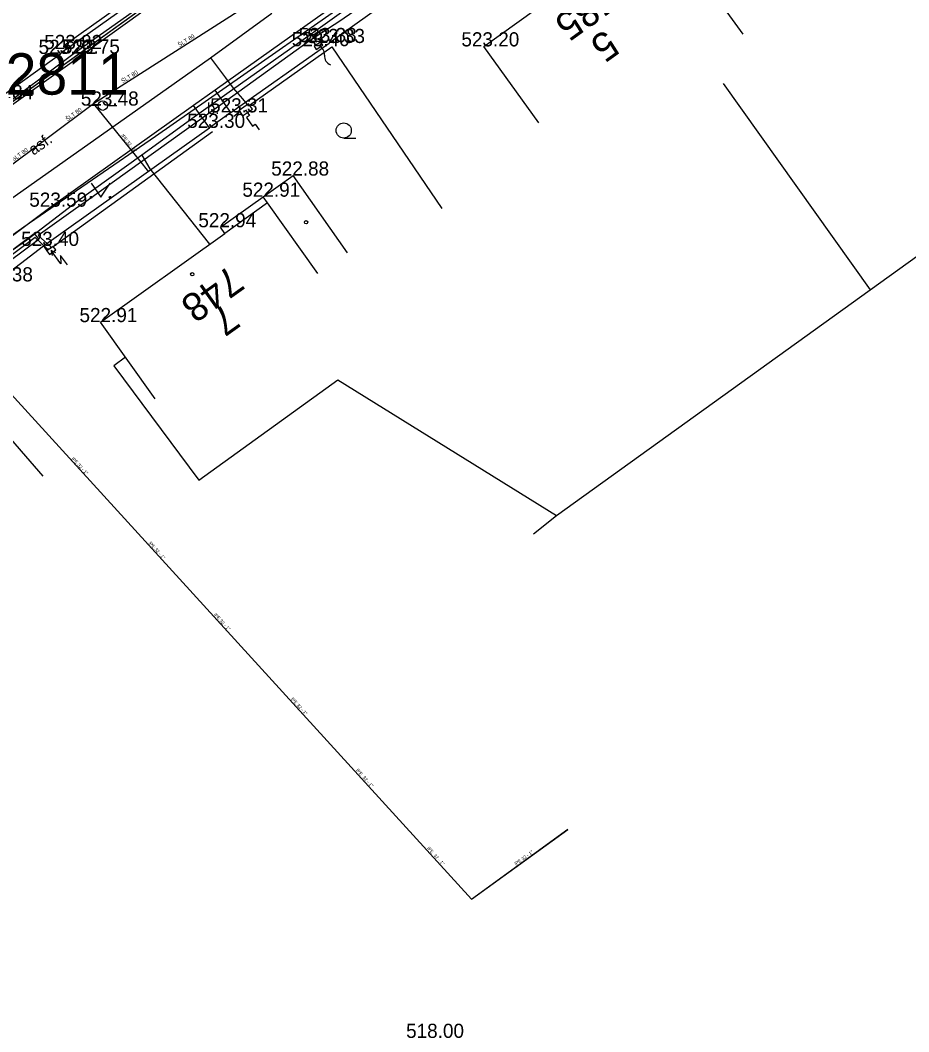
# Model space of a CAD drawing. Extents: x -668867 to -667827, y -1131943 to -1131019.
# Drawn here: x -668604.9 to -668557.8, y -1131524 to -1131470.4 of the extents above; entities that cross this region are included whole.
import ezdxf

# ---------------------------------------------------------------- set-up
doc = ezdxf.new("R2010")
doc.units = 0
for name, color, linetype in [('G_Bod_tecka', 7, 'Continuous'), ('G_Bod_vyska', 7, 'Continuous'), ('G_Budovy-znacky', 7, 'Continuous'), ('G_Budovy_Objekty', 7, 'Continuous'), ('G_Cisla_orientacni', 7, 'Continuous'), ('G_Cisla_popisna', 7, 'Continuous'), ('G_Plochy_zpevnene', 7, 'Continuous'), ('G_Ploty', 7, 'Continuous'), ('G_Ploty_vstupy', 7, 'Continuous'), ('G_Popisy_povrchu', 7, 'Continuous'), ('G_Site-Rozvadece', 7, 'Continuous'), ('G_Site-vodovod', 7, 'Continuous'), ('G_Z_CHRANICKA-TEPLOVOD_kotovane', 7, 'Continuous'), ('G_Z_ELsilove_podz_kotovane', 7, 'Continuous'), ('G_Z_PLYNY_podz_geodeticky', 7, 'Continuous'), ('G_Z_SPOJE_podz_geodeticky', 7, 'Continuous'), ('G_Z_SPOJE_podz_kotovane', 7, 'Continuous'), ('G_Z_SPOJE_podz_priblizne', 7, 'Continuous'), ('G_Z_VODA_podz_kotovane', 7, 'Continuous'), ('G_Zelen-Znacky', 7, 'Continuous'), ('Vrstva 17', 7, 'Continuous'), ('Vrstva 25', 7, 'Continuous'), ('Vrstva 27', 7, 'Continuous'), ('Vrstva 4', 7, 'Continuous'), ('Vrstva 6', 7, 'Continuous')]:
    doc.layers.add(name, color=color, linetype=linetype)

msp = doc.modelspace()

# ---------------------------------------------------------------- linework, layer by layer
at = {"layer": 'G_Bod_tecka'}
for p, q in [((-668602.45, -1131471.9), (-668602.45, -1131471.9)), ((-668589.31, -1131471.75), (-668589.31, -1131471.75)), ((-668588.96, -1131471.53), (-668588.96, -1131471.53)), ((-668588.52, -1131471.58), (-668588.52, -1131471.58)), ((-668580.32, -1131471.76), (-668580.32, -1131471.76)), ((-668602.75, -1131472.16), (-668602.75, -1131472.16)), ((-668601.51, -1131472.14), (-668601.51, -1131472.14)), ((-668600.51, -1131474.9), (-668600.51, -1131474.9)), ((-668593.72, -1131475.26), (-668593.72, -1131475.26)), ((-668594.85, -1131476.08), (-668594.85, -1131476.08)), ((-668590.42, -1131478.61), (-668590.42, -1131478.61)), ((-668592.01, -1131479.73), (-668592.01, -1131479.73)), ((-668603.24, -1131480.26), (-668603.24, -1131480.26)), ((-668594.28, -1131481.35), (-668594.28, -1131481.35)), ((-668603.65, -1131482.34), (-668603.65, -1131482.34)), ((-668600.64, -1131486.38), (-668600.64, -1131486.38))]:
    msp.add_line(p, q, dxfattribs=at)
at = {"layer": 'G_Budovy-znacky'}
for centre in [(-668589.74, -1131481.08), (-668595.77, -1131483.84)]:
    msp.add_circle(centre, 0.0875, dxfattribs=at)
at = {"layer": 'G_Budovy_Objekty'}
for p, q in [((-668580.32, -1131471.76), (-668572.3, -1131465.99)), ((-668566.58, -1131471.11), (-668569.5, -1131467.06)), ((-668577.4, -1131475.82), (-668580.32, -1131471.76)), ((-668592.01, -1131479.73), (-668590.42, -1131478.61)), ((-668587.54, -1131482.7), (-668590.42, -1131478.61)), ((-668594.28, -1131481.35), (-668592.01, -1131479.73)), ((-668591.78, -1131480.06), (-668592.01, -1131479.73)), ((-668591.78, -1131480.06), (-668594.05, -1131481.68)), ((-668589.11, -1131483.8), (-668591.78, -1131480.06)), ((-668594.05, -1131481.68), (-668594.28, -1131481.35)), ((-668600.64, -1131486.38), (-668594.05, -1131481.68)), ((-668597.74, -1131490.45), (-668600.64, -1131486.38))]:
    msp.add_line(p, q, dxfattribs=at)
at = {"layer": 'G_Plochy_zpevnene'}
for p, q in [((-668593.72, -1131475.26), (-668594.56, -1131474.08)), ((-668594.85, -1131476.08), (-668595.7, -1131474.89))]:
    msp.add_line(p, q, dxfattribs=at)
for points in [[(-668609.01, -1131477.48), (-668601.51, -1131472.14), (-668593.45, -1131466.33), (-668591.52, -1131464.97)], [(-668585.85, -1131467.88), (-668594.56, -1131474.08)], [(-668594.56, -1131474.08), (-668595.7, -1131474.89)], [(-668595.7, -1131474.89), (-668603.24, -1131480.26)], [(-668603.24, -1131480.26), (-668607.01, -1131483.07)]]:
    msp.add_lwpolyline(points, dxfattribs=at)
at = {"layer": 'G_Ploty'}
for p, q in [((-668592.82, -1131464.76), (-668602.57, -1131471.73)), ((-668602.75, -1131472.16), (-668602.9, -1131471.96)), ((-668602.45, -1131471.9), (-668602.75, -1131472.16)), ((-668593.72, -1131475.26), (-668588.52, -1131471.58)), ((-668592.73, -1131474.87), (-668588.38, -1131471.79)), ((-668588.38, -1131471.79), (-668582.54, -1131480.35)), ((-668593.57, -1131475.46), (-668593.25, -1131475.22)), ((-668603.65, -1131482.34), (-668594.85, -1131476.08)), ((-668603.14, -1131482.37), (-668594.7, -1131476.28)), ((-668603.65, -1131482.34), (-668603.47, -1131482.6)), ((-668609.96, -1131487.3), (-668603.69, -1131494.55))]:
    msp.add_line(p, q, dxfattribs=at)
msp.add_lwpolyline([(-668602.57, -1131471.73), (-668602.45, -1131471.9), (-668591.91, -1131464.42)], dxfattribs=at)
at = {"layer": 'G_Ploty_vstupy'}
for p, q in [((-668584.92, -1131469.01), (-668588.52, -1131471.58)), ((-668606.1, -1131474.56), (-668602.75, -1131472.16)), ((-668593.72, -1131475.26), (-668594.85, -1131476.08)), ((-668606.12, -1131484.22), (-668603.65, -1131482.34))]:
    msp.add_line(p, q, dxfattribs=at)
at = {"layer": 'G_Site-Rozvadece'}
for p, q in [((-668602.728, -1131483.29), (-668603.24, -1131482.58)), ((-668603.007, -1131482.714), (-668603.24, -1131482.58)), ((-668603.24, -1131482.58), (-668603.185, -1131482.843)), ((-668602.378, -1131483.347), (-668602.744, -1131482.839)), ((-668602.744, -1131482.839), (-668602.728, -1131483.29))]:
    msp.add_line(p, q, dxfattribs=at)
for points in [[(-668589.31, -1131471.75), (-668589.2, -1131471.92), (-668588.85, -1131471.7), (-668588.96, -1131471.53)], [(-668593.29, -1131475.15), (-668593.25, -1131475.22), (-668593.1, -1131475.44), (-668592.58, -1131475.09), (-668592.73, -1131474.87), (-668592.78, -1131474.8)], [(-668603.14, -1131482.37), (-668603.47, -1131482.6), (-668603.33, -1131482.79), (-668603, -1131482.55)]]:
    msp.add_lwpolyline(points, close=True, dxfattribs=at)
msp.add_lwpolyline([(-668592.94, -1131475.12), (-668592.736, -1131475.427), (-668592.888, -1131475.529), (-668592.58, -1131475.987), (-668592.428, -1131475.886), (-668592.222, -1131476.191)], dxfattribs=at)
for centre, start, end in [((-668589.259, -1131472.187), 355.2824, 69.0222), ((-668588.263, -1131472.269), 175.2824, 249.0222)]:
    msp.add_arc(centre, 0.5, start, end, dxfattribs=at)
at = {"layer": 'G_Site-vodovod'}
for p, q in [((-668600.76, -1131474.9), (-668601.26, -1131474.9)), ((-668600.26, -1131474.9), (-668599.76, -1131474.9))]:
    msp.add_line(p, q, dxfattribs=at)
msp.add_circle((-668600.51, -1131474.9), 0.25, dxfattribs=at)
at = {"layer": 'G_Z_CHRANICKA-TEPLOVOD_kotovane'}
msp.add_lwpolyline([(-668609.876, -1131485.867), (-668607.325, -1131484.046), (-668604.139, -1131481.679), (-668603.901, -1131482.001), (-668607.092, -1131484.372), (-668609.643, -1131486.193)], close=True, dxfattribs=at)
at = {"layer": 'G_Z_ELsilove_podz_kotovane'}
for points in [[(-668663.235, -1131516.142), (-668658.05, -1131512.3), (-668651.53, -1131507.82), (-668636.54, -1131497.04), (-668629.83, -1131492.22), (-668629.73, -1131491.85), (-668629.57, -1131492.08), (-668621.5, -1131486.25), (-668606.96, -1131475.86), (-668606.86, -1131475.52), (-668606.76, -1131475.72), (-668596.23, -1131468.15)], [(-668585.49, -1131468.71), (-668587.94, -1131470.43), (-668589.5, -1131471.43), (-668594.82, -1131475.26), (-668601.39, -1131479.99), (-668601.96, -1131480.38), (-668603.936, -1131481.781), (-668603.279, -1131482.375), (-668603.299, -1131482.489)], [(-668603.299, -1131482.489), (-668603.44, -1131482.504), (-668604.102, -1131481.901), (-668607.21, -1131484.21), (-668609.674, -1131485.969), (-668609.5, -1131486.492), (-668609.56, -1131486.631), (-668609.69, -1131486.556), (-668609.845, -1131486.091), (-668616.92, -1131491.2), (-668622.52, -1131495.27), (-668623.82, -1131496.32), (-668627.841, -1131499.268), (-668627.94, -1131499.699)]]:
    msp.add_lwpolyline(points, dxfattribs=at)
at = {"layer": 'G_Z_PLYNY_podz_geodeticky'}
for points in [[(-668608.29, -1131481.89), (-668594.8, -1131472.37), (-668591.56, -1131469.99)], [(-668594.8, -1131472.37), (-668594, -1131473.42), (-668593.6, -1131473.97), (-668593.11, -1131474.54), (-668592.79, -1131474.93)]]:
    msp.add_lwpolyline(points, dxfattribs=at)
at = {"layer": 'G_Z_SPOJE_podz_geodeticky'}
for points in [[(-668630.08, -1131499.28), (-668624.53, -1131495.85), (-668617.01, -1131490.03), (-668604.39, -1131481.12), (-668597.72, -1131476.52), (-668583.85, -1131466.82), (-668575.85, -1131461.06), (-668561.49, -1131450.61), (-668553.3, -1131445.12), (-668533.18, -1131430.36), (-668529.93, -1131427.14), (-668529.54, -1131425.97), (-668529.81, -1131424.67), (-668530.52, -1131423.47)], [(-668580.29, -1131464.62), (-668580.79, -1131464.94), (-668582.56, -1131466.16), (-668589.46, -1131471.12)], [(-668592.45, -1131465.19), (-668593.78, -1131466.29), (-668601.95, -1131472.08), (-668606.37, -1131475.37), (-668607.34, -1131476.06), (-668611.54, -1131478.93), (-668612.6, -1131479.66)], [(-668559.85, -1131484.66), (-668537.37, -1131468.47)], [(-668589.46, -1131471.12), (-668593.94, -1131474.27), (-668595.67, -1131475.52), (-668598.44, -1131477.53)], [(-668589.46, -1131471.12), (-668589.17, -1131471.54)], [(-668567.63, -1131473.72), (-668559.85, -1131484.66)], [(-668598.44, -1131477.53), (-668601.81, -1131479.95)], [(-668598.44, -1131477.53), (-668598.01, -1131478.26), (-668594.86, -1131482.25)], [(-668601.81, -1131479.95), (-668602.11, -1131480.18), (-668604.54, -1131482.04), (-668607.36, -1131484.01)], [(-668576.47, -1131496.64), (-668559.85, -1131484.66)], [(-668599.31, -1131488.23), (-668599.92, -1131488.7), (-668595.42, -1131494.76), (-668588.05, -1131489.44), (-668576.47, -1131496.64)], [(-668577.69, -1131497.61), (-668576.47, -1131496.64)]]:
    msp.add_lwpolyline(points, dxfattribs=at)
at = {"layer": 'G_Z_SPOJE_podz_kotovane'}
for points in [[(-668580.29, -1131464.62), (-668580.79, -1131464.94), (-668582.56, -1131466.16), (-668589.46, -1131471.12)], [(-668592.45, -1131465.19), (-668593.78, -1131466.29), (-668601.95, -1131472.08), (-668606.37, -1131475.37), (-668607.34, -1131476.06), (-668611.54, -1131478.93), (-668612.6, -1131479.66)], [(-668589.46, -1131471.12), (-668593.94, -1131474.27), (-668595.67, -1131475.52), (-668598.44, -1131477.53)], [(-668589.46, -1131471.12), (-668589.17, -1131471.54)], [(-668598.44, -1131477.53), (-668601.81, -1131479.95)], [(-668598.44, -1131477.53), (-668598.01, -1131478.26), (-668594.86, -1131482.25)], [(-668601.81, -1131479.95), (-668602.11, -1131480.18), (-668604.54, -1131482.04), (-668607.36, -1131484.01)]]:
    msp.add_lwpolyline(points, dxfattribs=at)
at = {"layer": 'G_Z_SPOJE_podz_priblizne'}
for points in [[(-668630.08, -1131499.28), (-668624.53, -1131495.85), (-668617.01, -1131490.03), (-668604.39, -1131481.12), (-668597.72, -1131476.52), (-668583.85, -1131466.82), (-668575.85, -1131461.06), (-668561.49, -1131450.61), (-668553.3, -1131445.12), (-668533.18, -1131430.36), (-668529.93, -1131427.14), (-668529.54, -1131425.97), (-668529.81, -1131424.67), (-668530.52, -1131423.47)], [(-668580.29, -1131464.62), (-668580.79, -1131464.94), (-668582.56, -1131466.16), (-668589.46, -1131471.12)], [(-668592.45, -1131465.19), (-668593.78, -1131466.29), (-668601.95, -1131472.08), (-668606.37, -1131475.37), (-668607.34, -1131476.06), (-668611.54, -1131478.93), (-668612.6, -1131479.66)], [(-668559.85, -1131484.66), (-668537.37, -1131468.47)], [(-668589.46, -1131471.12), (-668593.94, -1131474.27), (-668595.67, -1131475.52), (-668598.44, -1131477.53)], [(-668589.46, -1131471.12), (-668589.17, -1131471.54)], [(-668567.63, -1131473.72), (-668559.85, -1131484.66)], [(-668598.44, -1131477.53), (-668601.81, -1131479.95)], [(-668598.44, -1131477.53), (-668598.01, -1131478.26), (-668594.86, -1131482.25)], [(-668601.81, -1131479.95), (-668602.11, -1131480.18), (-668604.54, -1131482.04), (-668607.36, -1131484.01)], [(-668576.47, -1131496.64), (-668559.85, -1131484.66)], [(-668599.31, -1131488.23), (-668599.92, -1131488.7), (-668595.42, -1131494.76), (-668588.05, -1131489.44), (-668576.47, -1131496.64)], [(-668577.69, -1131497.61), (-668576.47, -1131496.64)]]:
    msp.add_lwpolyline(points, dxfattribs=at)
at = {"layer": 'G_Z_VODA_podz_kotovane'}
for points in [[(-668559.06, -1131445.68), (-668574.11, -1131456.23), (-668577.03, -1131458.24), (-668577.08, -1131458.28), (-668590.65, -1131468.18), (-668601, -1131474.8), (-668610.7, -1131482.06), (-668610.75, -1131482.09), (-668617.27, -1131486.68), (-668627.28, -1131493.39), (-668634.91, -1131499.35), (-668635.56, -1131499.77), (-668635.57, -1131499.77), (-668638, -1131501.36), (-668650.61, -1131511.17), (-668655.02, -1131514.63), (-668655.13, -1131514.7), (-668661.121, -1131518.339)], [(-668601, -1131474.8), (-668598.57, -1131477.81), (-668598.08, -1131478.41)], [(-668608.13, -1131487.2), (-668580.97, -1131516.98), (-668575.86, -1131513.27)]]:
    msp.add_lwpolyline(points, dxfattribs=at)
at = {"layer": 'G_Zelen-Znacky'}
for p, q in [((-668587.742, -1131476.62), (-668587.092, -1131476.617)), ((-668601.12, -1131479.01), (-668600.62, -1131479.76)), ((-668600.62, -1131479.76), (-668600.12, -1131479.01))]:
    msp.add_line(p, q, dxfattribs=at)
for centre, radius in [((-668587.742, -1131476.217), 0.403), ((-668601.12, -1131479.76), 0.05), ((-668600.12, -1131479.76), 0.05)]:
    msp.add_circle(centre, radius, dxfattribs=at)
at = {"layer": 'Vrstva 17'}
msp.add_line((-668606.76, -1131475.72), (-668596.23, -1131468.15), dxfattribs=at)
at = {"layer": 'Vrstva 25'}
for points in [[(-668601, -1131474.798), (-668598.57, -1131477.812), (-668598.085, -1131478.414)], [(-668608.13, -1131487.2), (-668580.968, -1131516.978), (-668575.864, -1131513.274)]]:
    msp.add_lwpolyline(points, dxfattribs=at)
at = {"layer": 'Vrstva 27'}
msp.add_lwpolyline([(-668559.059, -1131445.682), (-668574.109, -1131456.225), (-668577.025, -1131458.241), (-668577.075, -1131458.277), (-668590.645, -1131468.176), (-668601, -1131474.798), (-668610.7, -1131482.06), (-668610.75, -1131482.09), (-668617.268, -1131486.684), (-668627.279, -1131493.392), (-668634.906, -1131499.353), (-668635.564, -1131499.768), (-668635.565, -1131499.769), (-668638.004, -1131501.364), (-668650.614, -1131511.168), (-668655.025, -1131514.63), (-668655.134, -1131514.697), (-668661.121, -1131518.339)], dxfattribs=at)
at = {"layer": 'Vrstva 6'}
msp.add_line((-668598.57, -1131477.812), (-668598.57, -1131477.812), dxfattribs=at)

# ---------------------------------------------------------------- texts
at = {"layer": 'G_Bod_vyska'}
for s, p in [('523.38', (-668590.124, -1131471.53)), ('523.33', (-668589.684, -1131471.58)), ('523.82', (-668603.914, -1131472.16)), ('523.82', (-668603.614, -1131471.9)), ('523.75', (-668602.674, -1131472.14)), ('523.40', (-668590.496, -1131471.75)), ('523.20', (-668581.506, -1131471.76)), ('523.84', (-668607.264, -1131474.56)), ('523.48', (-668601.674, -1131474.9)), ('523.31', (-668594.822, -1131475.26)), ('523.30', (-668596.036, -1131476.08)), ('522.88', (-668591.584, -1131478.61)), ('523.59', (-668604.406, -1131480.26)), ('522.91', (-668593.114, -1131479.73)), ('522.94', (-668595.446, -1131481.35)), ('523.40', (-668604.836, -1131482.34)), ('523.38', (-668607.284, -1131484.22)), ('522.91', (-668601.744, -1131486.38)), ('518.00', (-668584.436, -1131524.33))]:
    msp.add_text(s, height=0.75, dxfattribs=at).set_placement(p)
at = {"layer": 'G_Cisla_orientacni'}
for s, rotation, p in [('5', 215.7332, (-668573.884, -1131470.817)), ('7', 215.5163, (-668593.992, -1131485.319))]:
    msp.add_text(s, height=1.5, rotation=rotation, dxfattribs=at).set_placement(p)
at = {"layer": 'G_Cisla_popisna'}
for s, rotation, p in [('585', 215.7332, (-668573.961, -1131468.381)), ('748', 215.5163, (-668593.766, -1131483.317))]:
    msp.add_text(s, height=1.5, rotation=rotation, dxfattribs=at).set_placement(p)
at = {"layer": 'G_Popisy_povrchu'}
msp.add_text('b.', height=0.6, dxfattribs=at).set_placement((-668594.992, -1131475.35))
msp.add_text('asf.', height=0.6, rotation=35.5651, dxfattribs=at).set_placement((-668604.18, -1131477.56))
at = {"layer": 'Vrstva 4'}
for s, height, rotation, p in [('ŠLT 80', 0.2194, 32.625, (-668596.442, -1131471.8)), ('ŠLT 80', 0.2194, 32.5923, (-668599.445, -1131473.719)), ('ŠLT 80', 0.2194, 36.7952, (-668602.381, -1131475.743)), ('lPE 32 - 1"', 0.17551, 308.895, (-668599.549, -1131476.499)), ('ŠLT 80', 0.2194, 36.7952, (-668605.233, -1131477.879)), ('lPE 32 - 1"', 0.17551, 312.3858, (-668602.175, -1131493.637)), ('lPE 32 - 1"', 0.17551, 312.337, (-668598.091, -1131498.113)), ('lPE 32 - 1"', 0.17551, 312.3767, (-668594.637, -1131501.902)), ('lPE 32 - 1"', 0.17551, 312.3948, (-668590.553, -1131506.378)), ('lPE  32 - 1"', 0.17551, 312.3854, (-668587.105, -1131510.158)), ('lPE  32 - 1"', 0.17551, 312.3854, (-668583.336, -1131514.291)), ('lPE 32 - 1"', 0.17551, 35.9503, (-668578.612, -1131515.192))]:
    msp.add_text(s, height=height, rotation=rotation, dxfattribs=at).set_placement(p)
msp.add_text('2811', height=2.1939, dxfattribs=at).set_placement((-668605.656, -1131474.318))

doc.saveas('drawing.dxf')
